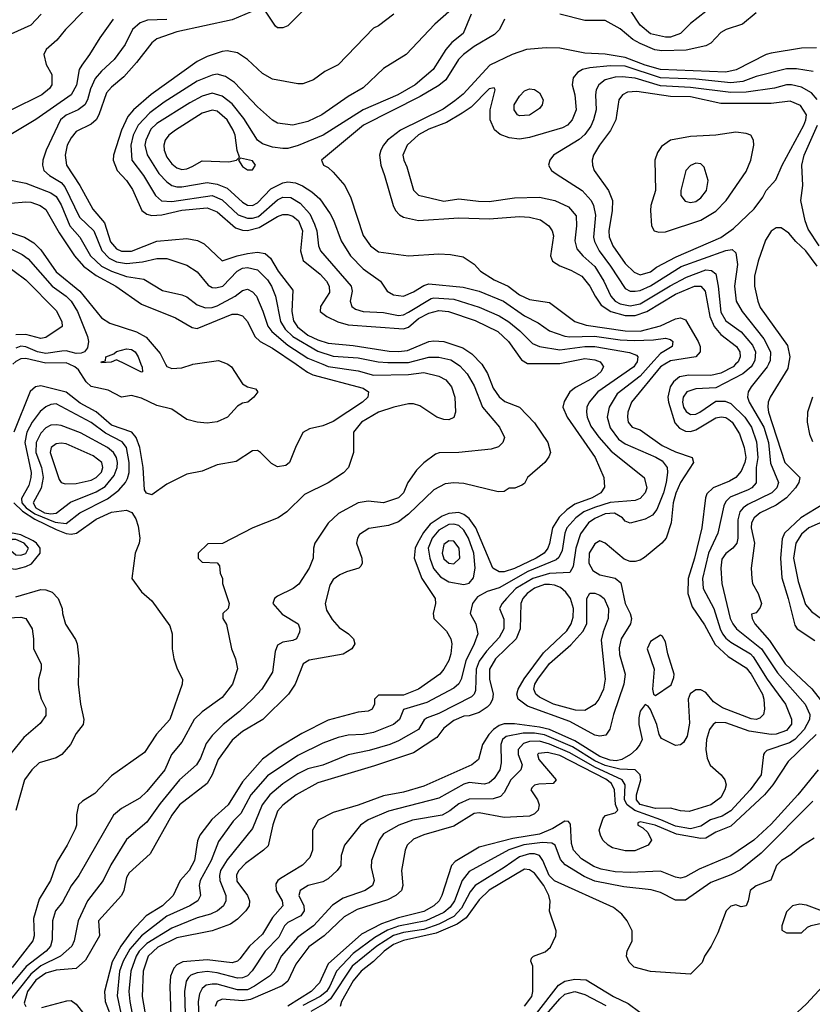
# Model space of a CAD drawing. Header units: inches. Extents: x 1793402 to 1900366, y 320852 to 470679.
# Tile 335 of 604: x 1834706 to 1837853, y 427459 to 431368. Entities that reach past the tile are written whole.
import ezdxf

# ---------------------------------------------------------------- set-up
doc = ezdxf.new("R2010")
doc.units = ezdxf.units.IN
doc.header["$MEASUREMENT"] = 0
doc.layers.add('B8432', color=7, linetype='Continuous')
doc.layers.add('B8433', color=7, linetype='Continuous')

msp = doc.modelspace()

# ---------------------------------------------------------------- linework, layer by layer
at = {"layer": 'B8432', "color": 4}
for points, elevation in [([(1836443.8, 430000), (1836453.7, 429993.7), (1836482.5, 429962.5), (1836510, 429914.8), (1836543, 429830), (1836610.8, 429750), (1836630.9, 429709.1), (1836624.7, 429690), (1836607.3, 429672.7), (1836577.5, 429662.5), (1836449.1, 429649.1), (1836371.1, 429648.9), (1836356.9, 429643.1), (1836310, 429609), (1836281.1, 429578.9), (1836246.8, 429530), (1836230.3, 429489.7), (1836210, 429469.4), (1836150, 429449.4), (1836090, 429457), (1836050, 429449.5), (1835972.3, 429407.7), (1835930.4, 429369.6), (1835878, 429290), (1835872, 429270), (1835871, 429230), (1835854.8, 429190), (1835813.7, 429126.3), (1835792, 429110), (1835730, 429079), (1835718, 429070), (1835711.3, 429050), (1835748.1, 429008.1), (1835811.3, 428970), (1835818, 428950), (1835816.9, 428936.9), (1835804.7, 428910), (1835790, 428902.7), (1835750, 428896), (1835730, 428884), (1835719.9, 428860.1), (1835710, 428778), (1835667.3, 428710), (1835630.7, 428670), (1835578.5, 428621.5), (1835513.4, 428570), (1835470, 428526), (1835445.8, 428494.2), (1835423.4, 428436.6), (1835408, 428410), (1835340.5, 428350), (1835263.4, 428256.6), (1835210, 428181.2), (1835130, 428113.2), (1835067.6, 428012.4), (1835037.3, 427950), (1834974.9, 427870), (1834938.4, 427790), (1834921.6, 427710), (1834913, 427690), (1834868, 427650), (1834790, 427610.8), (1834750, 427578.7), (1834599.1, 427390)], 312), ([(1835909.5, 430000), (1835930, 429991.4), (1836050, 429974.3), (1836110, 429957), (1836250, 429959.6), (1836310, 429966.7), (1836370, 429953), (1836398, 429938), (1836420.7, 429910), (1836433.4, 429870), (1836436, 429810), (1836430, 429788.7), (1836410, 429779), (1836390, 429781.2), (1836362, 429790), (1836295.2, 429835.2), (1836270, 429842.4), (1836250, 429842.4), (1836191.3, 429830), (1836130.8, 429810), (1836062.8, 429770), (1836031.3, 429730), (1836030.9, 429649.1), (1836012, 429590), (1835990.9, 429569.1), (1835930, 429528.7), (1835836.9, 429483.1), (1835766.4, 429413.6), (1835732, 429390), (1835632, 429350), (1835511.6, 429288.4), (1835452.7, 429287.3), (1835414, 429250), (1835414, 429230), (1835430, 429214), (1835490, 429212), (1835499.6, 429199.6), (1835502, 429170), (1835511.3, 429150), (1835511.3, 429130), (1835538, 429050), (1835534, 429030), (1835512, 429010), (1835512, 428990), (1835526.4, 428966.4), (1835546.8, 428870), (1835562.8, 428830), (1835570.6, 428790.6), (1835550.8, 428730), (1835510, 428677.2), (1835430, 428619.3), (1835399.1, 428590), (1835350, 428499), (1835308, 428450), (1835281.6, 428390), (1835210, 428303.7), (1835182.3, 428277.7), (1835110, 428236), (1835078.8, 428210), (1834940.5, 427970), (1834910, 427929.3), (1834875.8, 427864.2), (1834848, 427830), (1834835.5, 427790), (1834834.9, 427714.9), (1834828.4, 427690), (1834810.4, 427670), (1834731.4, 427608.6), (1834612.8, 427467.2)], 308), ([(1835803.1, 430000), (1835848.5, 429968.5), (1835870, 429958.3), (1836070, 429905.5), (1836090.6, 429890), (1836087.7, 429870), (1836066.8, 429850), (1835950, 429772.6), (1835910, 429755.4), (1835856.7, 429743.3), (1835830.4, 429729.6), (1835800.5, 429670), (1835777.3, 429610), (1835762.5, 429597.5), (1835730, 429592.7), (1835705.6, 429605.6), (1835662, 429650), (1835650, 429657.2), (1835630, 429656), (1835565.8, 429614.2), (1835490, 429600.9), (1835430, 429576), (1835370, 429564), (1835290, 429524), (1835230, 429482), (1835208.7, 429488.7), (1835201.2, 429501.2), (1835195.6, 429590), (1835183.1, 429670), (1835168.7, 429708.7), (1835150.8, 429730.8), (1835070, 429758.7), (1835010, 429811.1), (1834945.9, 429845.9), (1834890, 429889.7), (1834790, 429914.3), (1834769.1, 429910.9), (1834747.7, 429892.3), (1834682.4, 429730)], 304), ([(1836540.9, 430000), (1836563.6, 429963.6), (1836585.2, 429905.2), (1836610.3, 429870.3), (1836631.9, 429851.9), (1836690.3, 429830.3), (1836750, 429768), (1836803, 429690), (1836813.4, 429650), (1836807.5, 429632.5), (1836791.3, 429610), (1836722, 429550), (1836710, 429526), (1836699.6, 429520.4), (1836671.6, 429508.4), (1836650, 429508), (1836630, 429495.3), (1836606, 429494), (1836470, 429526.3), (1836430, 429529.7), (1836395.3, 429524.7), (1836350, 429500.9), (1836250, 429404.2), (1836210, 429374), (1836170, 429359.6), (1836092.5, 429347.5), (1836055.5, 429324.5), (1836046.8, 429310), (1836042.8, 429290), (1836064, 429230), (1836066, 429210), (1836061, 429199), (1836052, 429190), (1836003.8, 429176.2), (1835976.7, 429163.3), (1835950, 429145.2), (1835936.7, 429123.3), (1835919.1, 429050), (1835923.4, 429023.4), (1835946.6, 428986.6), (1835974.2, 428954.2), (1836010.8, 428930), (1836031, 428910), (1836036, 428890), (1836024.7, 428870), (1835990.5, 428849.5), (1835855.5, 428824.5), (1835831, 428810), (1835799.1, 428730), (1835773.4, 428690), (1835670.7, 428590), (1835590, 428541.6), (1835550, 428507.3), (1835494.4, 428430), (1835470, 428369.3), (1835450, 428335.1), (1835340.4, 428250), (1835310.2, 428209.8), (1835223.8, 428056.2), (1835139.9, 427980.1), (1835130, 427962), (1835119.5, 427910), (1835110.4, 427890), (1835019.1, 427790), (1835022.4, 427730), (1834966.4, 427633.6), (1834930, 427600.9), (1834850, 427594.2), (1834810, 427582.8), (1834770, 427554.2), (1834736.5, 427510), (1834723.4, 427463.4), (1834730.3, 427450.3)], 316), ([(1835532.8, 430000), (1835546.8, 429990), (1835590, 429922.8), (1835610, 429910.8), (1835642, 429902), (1835652, 429890), (1835636, 429870), (1835611, 429850), (1835590, 429845.2), (1835570, 429834), (1835530.3, 429789.7), (1835490, 429771.6), (1835450, 429766), (1835410, 429769.7), (1835370, 429780.5), (1835310, 429822), (1835250, 429835.8), (1835190, 429866), (1835150, 429876), (1835110, 429869.2), (1835057, 429897), (1834990, 429911.2), (1834969.9, 429929.9), (1834938.6, 429978.6), (1834924.5, 429990), (1834901.6, 430000)], 296), ([(1837017.4, 430000), (1837024, 429990), (1837013, 429970), (1836990.6, 429950), (1836912.7, 429907.3), (1836890.5, 429890), (1836867.7, 429852.3), (1836863.1, 429830), (1836879.3, 429790), (1836990.4, 429630), (1837024.9, 429550), (1837027.5, 429512.5), (1837013.4, 429490), (1836978.8, 429470), (1836910, 429445.1), (1836877.8, 429422.2), (1836847.6, 429392.4), (1836821.7, 429350), (1836810, 429289), (1836803.1, 429270), (1836788.2, 429250), (1836756.3, 429230), (1836670, 429188.8), (1836630, 429175.8), (1836610, 429175.6), (1836584.5, 429190), (1836517.3, 429350), (1836490, 429388), (1836470, 429404), (1836450, 429411), (1836410, 429407.6), (1836382.7, 429397.3), (1836335.3, 429364.7), (1836308.6, 429331.4), (1836284.9, 429290), (1836276, 429270), (1836272.2, 429230), (1836303.1, 429150), (1836355.5, 429070), (1836357.3, 429050), (1836347.7, 429010), (1836350.7, 428990), (1836399.9, 428939.9), (1836418, 428910), (1836421.6, 428890), (1836418.4, 428850), (1836410, 428824), (1836390, 428789.2), (1836374, 428770), (1836290, 428709.6), (1836230, 428686), (1836130, 428686), (1836114, 428670), (1836114, 428650), (1836104.7, 428630), (1836090, 428622.7), (1836050, 428618), (1835930, 428587.3), (1835826.4, 428533.6), (1835730, 428475.6), (1835670, 428431.8), (1835590, 428342), (1835534, 428250), (1835468.1, 428191.9), (1835421.6, 428130), (1835412.1, 428107.9), (1835399.5, 428030), (1835378.4, 427990), (1835343, 427950), (1835314.9, 427890), (1835272.4, 427850), (1835208.4, 427810), (1835150, 427748.2), (1835106.7, 427690), (1835072.6, 427627.4), (1835042.7, 427510), (1835045.5, 427470), (1835074.9, 427390)], 324), ([(1837150.4, 430000), (1837143.8, 429990), (1837001.6, 429890), (1836967.3, 429850), (1836958, 429830), (1836956.4, 429810), (1836959.5, 429790), (1836974.1, 429754.1), (1837004.9, 429710), (1837054.7, 429654.7), (1837186, 429550), (1837195.5, 429510), (1837190, 429489.2), (1837170, 429467), (1837150, 429459.5), (1837050, 429450.9), (1836988.1, 429431.9), (1836946.5, 429413.5), (1836914, 429390), (1836878.7, 429350), (1836870.2, 429329.8), (1836859.7, 429260.3), (1836847, 429233), (1836836.4, 429223.6), (1836723, 429177), (1836610, 429112.4), (1836561.7, 429098.3), (1836523.4, 429076.6), (1836504, 429050), (1836494.8, 429010), (1836517.3, 428970), (1836524.9, 428930), (1836510.4, 428890), (1836476.9, 428823.1), (1836458.7, 428750), (1836448.9, 428731.1), (1836430, 428714), (1836322.4, 428657.6), (1836230.4, 428629.6), (1836213.4, 428590), (1836190.3, 428569.7), (1836110, 428538), (1836069.6, 428529.6), (1836010, 428527.3), (1835970, 428518.4), (1835910, 428495.6), (1835810, 428446), (1835690, 428365.6), (1835623.1, 428290), (1835583.4, 428216.6), (1835554, 428186), (1835495.1, 428104.9), (1835465.7, 428030), (1835422, 427950), (1835418.7, 427930), (1835423.8, 427890), (1835413, 427870), (1835380.7, 427850), (1835290, 427808.3), (1835189.4, 427730.6), (1835142.6, 427677.4), (1835116.5, 427630), (1835102.2, 427590), (1835092.8, 427492.8), (1835127.2, 427330)], 328), ([(1835187.4, 430000), (1835192, 429988), (1835194, 429970), (1835190, 429968.7), (1835126.5, 430000)], 292), ([(1837212.3, 430000), (1837170, 429952.4), (1837077.8, 429882.2), (1837046, 429830), (1837038.4, 429790), (1837050, 429747.3), (1837083.1, 429703.1), (1837110, 429684.2), (1837231.3, 429631.3), (1837256.3, 429616.3), (1837277.1, 429590), (1837278.4, 429570), (1837273.1, 429530), (1837261.7, 429490), (1837236.1, 429423.9), (1837219, 429401), (1837190, 429385.1), (1837130, 429369), (1837110, 429377.2), (1837099.3, 429390), (1837068.2, 429408.2), (1837030, 429405.7), (1836990, 429388.2), (1836964.4, 429370), (1836932.7, 429327.3), (1836914.6, 429270), (1836903.4, 429196.6), (1836890, 429173.2), (1836810, 429168.8), (1836743.8, 429150), (1836676.5, 429110), (1836638.4, 429070), (1836621, 429050), (1836611, 429030), (1836627.9, 428987.9), (1836628.2, 428950), (1836610, 428915.1), (1836559.1, 428860.9), (1836530, 428820.9), (1836519, 428790), (1836515.6, 428704.4), (1836510.4, 428689.6), (1836500.4, 428679.6), (1836370, 428613), (1836323.8, 428596.2), (1836312.2, 428587.8), (1836290, 428549.6), (1836210, 428504.2), (1836176, 428490), (1836093.1, 428466.9), (1836010, 428449.6), (1835910, 428407.8), (1835850, 428393), (1835810, 428373.3), (1835750, 428333.6), (1835699.3, 428290), (1835669.1, 428250.9), (1835630, 428157.2), (1835530, 428032), (1835503.7, 427990), (1835498.7, 427970), (1835500.4, 427950), (1835523.8, 427890), (1835523.8, 427870), (1835515.5, 427850), (1835490.7, 427830), (1835463.4, 427816.6), (1835410, 427802), (1835310, 427761.1), (1835210, 427700.3), (1835180.2, 427670), (1835168.1, 427650), (1835146.7, 427590), (1835139.6, 427510), (1835143.2, 427470), (1835166, 427350)], 332), ([(1837267.1, 430000), (1837250.3, 429990), (1837134.9, 429850), (1837120.5, 429810), (1837119.1, 429790), (1837122, 429770), (1837138, 429750), (1837170, 429739.1), (1837257.4, 429677.4), (1837310, 429652.9), (1837376, 429630), (1837380.7, 429610), (1837330.3, 429530), (1837311.2, 429488.8), (1837300.2, 429450), (1837292.4, 429370), (1837273.4, 429310), (1837256, 429290), (1837186.6, 429233.4), (1837170, 429222.7), (1837150, 429217), (1837130, 429217), (1837106.5, 429226.5), (1837030, 429289.5), (1837010, 429299.3), (1836990, 429286.6), (1836967.2, 429250), (1836965.7, 429210), (1836981.6, 429181.6), (1837010, 429163.7), (1837070.4, 429150.4), (1837092.2, 429132.2), (1837110.2, 429050.2), (1837130.3, 429010), (1837135.3, 428990), (1837131.8, 428970), (1837094.6, 428910), (1837086.1, 428873.9), (1837087.9, 428847.9), (1837110.3, 428770), (1837104.6, 428730), (1837063.1, 428610), (1837048.8, 428551.2), (1837033, 428527), (1837010, 428523), (1836990, 428527.1), (1836890, 428581.2), (1836722.3, 428642.3), (1836685.1, 428670), (1836679.7, 428690), (1836685.1, 428710), (1836709, 428751), (1836785.6, 428854.4), (1836878, 428942), (1836895.1, 428970), (1836903.8, 428996.2), (1836905.3, 429030), (1836892.3, 429070), (1836874.9, 429094.9), (1836853.4, 429113.4), (1836830, 429123.5), (1836810, 429126.2), (1836790, 429125.1), (1836750, 429110.9), (1836720.3, 429090), (1836704.2, 429070), (1836696, 429050), (1836693.1, 428950), (1836677, 428910), (1836594.9, 428830), (1836571.6, 428790), (1836571.6, 428750), (1836585.7, 428690), (1836583.7, 428670), (1836573.7, 428650), (1836561.8, 428638.2), (1836530, 428616.9), (1836490, 428604.2), (1836470, 428603), (1836430, 428586), (1836390, 428554.5), (1836361.5, 428518.5), (1836270, 428457.6), (1836115.1, 428404.9), (1835890, 428338), (1835804, 428290), (1835750.3, 428249.7), (1835730, 428225.2), (1835710.6, 428170.6), (1835691.8, 428088.2), (1835674, 428070), (1835602.6, 428017.4), (1835576.4, 427990), (1835566.7, 427973.3), (1835568, 427948), (1835610.4, 427890), (1835618.4, 427870), (1835616.4, 427850), (1835603.8, 427830), (1835570, 427796.2), (1835542.9, 427777.1), (1835470, 427749.7), (1835330, 427722), (1835254.7, 427685.3), (1835216, 427650), (1835196.5, 427590), (1835191.6, 427490), (1835209, 427390)], 336), ([(1835285.3, 430000), (1835290, 429990.8), (1835310, 429983.8), (1835350, 429985.5), (1835390, 429999.5), (1835393.7, 430000)], 296), ([(1837548.5, 430000), (1837538.4, 429990), (1837490, 429964.5), (1837450, 429954.8), (1837363.4, 429956.6), (1837325.5, 429950), (1837302, 429930), (1837288.9, 429910), (1837279.6, 429870), (1837282.7, 429850), (1837307.3, 429767.3), (1837325.8, 429745.8), (1837350, 429734.6), (1837370, 429733.1), (1837390, 429739.6), (1837470, 429787.4), (1837491.6, 429791.6), (1837510, 429788.5), (1837521.1, 429781.1), (1837534.4, 429770), (1837563.4, 429723.4), (1837582.6, 429670), (1837588.8, 429630), (1837585.3, 429610), (1837570, 429576), (1837549.1, 429550.9), (1837524.5, 429535.5), (1837458.8, 429510), (1837434.2, 429485.8), (1837428.5, 429470), (1837414.9, 429350), (1837384.9, 429230), (1837359.6, 429150), (1837358.7, 429090), (1837376.7, 429036.7), (1837425.4, 428965.4), (1837467.5, 428887.5), (1837519, 428839), (1837590, 428794.4), (1837610.3, 428770), (1837654.9, 428690), (1837661.3, 428670), (1837663, 428630), (1837658.8, 428610), (1837645.2, 428594.8), (1837630.3, 428589.7), (1837610, 428591.6), (1837496.2, 428636.2), (1837460.3, 428660.3), (1837430, 428697), (1837410, 428707.3), (1837390, 428707), (1837368.6, 428691.4), (1837360.4, 428670), (1837365.1, 428574.9), (1837356.1, 428523.9), (1837342, 428498), (1837330, 428489.2), (1837310, 428486.6), (1837254.5, 428514.5), (1837245.2, 428530), (1837236.2, 428570), (1837210, 428628.7), (1837202, 428642), (1837190, 428648.7), (1837170, 428622), (1837163.9, 428596.1), (1837164.4, 428570), (1837177.3, 428510), (1837168, 428490), (1837153.4, 428470), (1837130.6, 428450), (1837097.3, 428430), (1837074.2, 428425.8), (1837050, 428427.7), (1837010, 428443), (1836910, 428504.7), (1836809.4, 428549.4), (1836770, 428558.8), (1836670, 428571.8), (1836630, 428572), (1836610, 428565.1), (1836587, 428550), (1836568.7, 428530), (1836543.8, 428490), (1836527.3, 428430), (1836501, 428410), (1836310, 428324.7), (1836230, 428301.3), (1836150, 428286.3), (1836050, 428249.7), (1835950, 428219.6), (1835890.8, 428190), (1835868.2, 428150), (1835868.2, 428070), (1835858.3, 428041.7), (1835828.9, 428011.1), (1835741.8, 427958.2), (1835730.6, 427950), (1835723.1, 427936.9), (1835723.7, 427910), (1835748.5, 427870), (1835750.4, 427850), (1835710, 427802.9), (1835670, 427737), (1835617.6, 427690), (1835580.2, 427639.8), (1835570, 427629.6), (1835550, 427623.5), (1835450, 427634.8), (1835352.9, 427627.1), (1835330, 427615.6), (1835317.7, 427602.3), (1835304.2, 427570), (1835301.7, 427530), (1835310.3, 427290)], 344), ([(1837616.5, 430000), (1837610.3, 429990), (1837577.8, 429962.2), (1837470, 429906.6), (1837390, 429902.4), (1837354.8, 429890), (1837340.4, 429870), (1837337.6, 429850), (1837342, 429830), (1837351.9, 429811.9), (1837370, 429800.4), (1837390, 429802), (1837406, 429810), (1837470, 429853.4), (1837507, 429853), (1837530, 429844.2), (1837585.7, 429790), (1837611.6, 429750), (1837632.1, 429692.1), (1837636.5, 429630), (1837630.3, 429590), (1837630.3, 429529.7), (1837613, 429510), (1837598.4, 429501.6), (1837527.1, 429472.9), (1837510, 429455.1), (1837501.8, 429438.2), (1837478.4, 429330), (1837440.9, 429250), (1837417.6, 429150), (1837419.5, 429110), (1837462, 429030), (1837486.7, 428950), (1837496.9, 428930), (1837510, 428912.2), (1837530, 428896.5), (1837608.2, 428850), (1837618.6, 428838.6), (1837674.3, 428750), (1837746.4, 428650), (1837770.3, 428590.3), (1837770.3, 428570.3), (1837750, 428545.4), (1837710, 428531.1), (1837690, 428529.8), (1837602.8, 428542.8), (1837510, 428576.3), (1837470, 428577), (1837458.8, 428570), (1837445.5, 428550), (1837433, 428510), (1837430.6, 428470), (1837435.9, 428435.9), (1837448.1, 428408.1), (1837491.3, 428370), (1837506, 428350), (1837510.7, 428330), (1837505.5, 428310), (1837490, 428279.3), (1837450.8, 428250), (1837364.8, 428224.8), (1837330, 428226.6), (1837290, 428238), (1837230, 428235.6), (1837170, 428252.3), (1837154.5, 428270), (1837155.6, 428290), (1837172, 428350), (1837169.6, 428369.6), (1837149.7, 428389.7), (1837088.3, 428391.7), (1837030, 428406.7), (1836990, 428425.9), (1836900.5, 428480.5), (1836790, 428529.1), (1836750, 428535.5), (1836704.8, 428535.2), (1836638, 428522), (1836622.4, 428510), (1836615.8, 428490), (1836618, 428418), (1836612.2, 428390), (1836590, 428355.1), (1836570, 428338.4), (1836550, 428333.3), (1836490, 428339.7), (1836470, 428333), (1836370, 428277.6), (1836170, 428226), (1836088.9, 428191.1), (1836058.8, 428170), (1835996, 428090), (1835982.8, 428050), (1835981, 428010), (1835966, 427990), (1835930, 427957.2), (1835910, 427945.2), (1835851.3, 427930), (1835818.8, 427910), (1835814, 427890), (1835833.4, 427850), (1835835.5, 427830), (1835822, 427810), (1835770, 427782.9), (1835757.1, 427770), (1835734.5, 427725.5), (1835680.4, 427670), (1835629, 427591), (1835610, 427571.8), (1835590, 427563.5), (1835570, 427562.6), (1835490, 427584.2), (1835450, 427588.6), (1835410, 427584), (1835385.9, 427574.1), (1835375.6, 427564.4), (1835366.7, 427550), (1835360.3, 427510), (1835366.4, 427286.4)], 348), ([(1837678.9, 430000), (1837674.4, 429990), (1837610.5, 429910), (1837598, 429890), (1837596.4, 429870), (1837602.4, 429850), (1837660.2, 429750), (1837678.6, 429690), (1837686.7, 429606.7), (1837718.4, 429530), (1837712.7, 429510), (1837692.7, 429490), (1837597.4, 429442.6), (1837578, 429430), (1837565.5, 429414.5), (1837557.2, 429382.8), (1837557.6, 429310), (1837553, 429290), (1837537.3, 429270), (1837510, 429249.3), (1837494.2, 429225.8), (1837490.4, 429190), (1837494, 429130), (1837527.6, 428990), (1837537.6, 428970), (1837552.7, 428950), (1837651.7, 428870), (1837714.4, 428774.4), (1837824.9, 428650), (1837843.1, 428610), (1837842, 428590), (1837821.1, 428550), (1837784.4, 428510), (1837763.2, 428496.8), (1837673, 428467), (1837663, 428457), (1837658.8, 428450), (1837650.4, 428370), (1837606.4, 428310), (1837530, 428226.6), (1837494.8, 428205.2), (1837449.3, 428190.7), (1837410, 428166.3), (1837370, 428156), (1837310, 428165.4), (1837251.7, 428191.7), (1837147.9, 428227.9), (1837117.4, 428250), (1837107.2, 428270), (1837109.7, 428330), (1837097.6, 428350), (1836990, 428399.9), (1836890, 428457.7), (1836810, 428492.2), (1836770, 428503.2), (1836730, 428502.4), (1836706, 428494), (1836685.3, 428470), (1836685.7, 428450), (1836701.6, 428410), (1836696.3, 428390), (1836656.4, 428350), (1836630, 428299.3), (1836615.6, 428284.4), (1836585.8, 428274.2), (1836490, 428273.3), (1836450, 428255.1), (1836413.3, 428226.7), (1836382.8, 428210), (1836266, 428190), (1836210.8, 428170), (1836150, 428135.1), (1836133, 428110), (1836103, 428030), (1836101.6, 428001.6), (1836113, 427950), (1836106.8, 427930), (1836078, 427910), (1835990, 427880.7), (1835947.5, 427852.5), (1835872.7, 427770), (1835810, 427725.1), (1835744.4, 427650), (1835716.4, 427590), (1835698, 427570), (1835638.4, 427530), (1835610, 427516.4), (1835570, 427515.8), (1835490, 427538), (1835470, 427539.1), (1835445.9, 427534.1), (1835430, 427520.9), (1835419.5, 427500.5), (1835414.9, 427470), (1835421.1, 427310)], 352), ([(1837758.8, 430000), (1837756.1, 429983.9), (1837686, 429870), (1837678.4, 429850), (1837677, 429830), (1837679.5, 429810), (1837743.7, 429610), (1837803.8, 429550), (1837799.3, 429530), (1837786.4, 429510), (1837750.4, 429470), (1837710, 429441.1), (1837645.5, 429410), (1837622.4, 429390), (1837612, 429370), (1837610.3, 429350), (1837624.2, 429290), (1837610.4, 429190.4), (1837612.4, 429150), (1837615.5, 429130), (1837637.6, 429090), (1837651.7, 429050), (1837646.4, 429033.6), (1837630, 429013.2), (1837612, 429008), (1837614.8, 428990), (1837625.5, 428970), (1837683.5, 428903.5), (1837745.7, 428810), (1837851.2, 428711.2), (1837899.3, 428650)], 356), ([(1837853.7, 429870), (1837834.4, 429810), (1837832.7, 429770), (1837842.3, 429722.3), (1837853.4, 429693.4)], 364), ([(1834682.5, 429450), (1834717, 429417), (1834765.4, 429385.4), (1834850, 429344.1), (1834890, 429327.9), (1834910, 429324.9), (1834930.9, 429329.1), (1835010, 429384.9), (1835070, 429412.2), (1835130, 429421), (1835151.3, 429411.3), (1835166.8, 429386.8), (1835176.8, 429356.8), (1835182.8, 429310), (1835180.7, 429290), (1835164, 429250), (1835151, 429150), (1835190, 429096), (1835230, 429061), (1835302, 428962), (1835310.8, 428930), (1835311, 428870), (1835318, 428830), (1835331.1, 428791.1), (1835352, 428750), (1835351.3, 428730), (1835302, 428590), (1835248.5, 428531.5), (1835201.4, 428458.6), (1835070, 428366), (1835004.6, 428295.4), (1834954.9, 428265.1), (1834938.8, 428250), (1834930.7, 428210.7), (1834930.8, 428170), (1834926.4, 428153.6), (1834894.8, 428090), (1834854.2, 428025.8), (1834828.2, 427950), (1834783.4, 427876.6), (1834760.7, 427799.3), (1834763.1, 427730), (1834758.4, 427710), (1834675.8, 427604.2)], 304), ([(1837930, 429464.2), (1837808.2, 429390), (1837743.1, 429330), (1837733.1, 429306.9), (1837726.9, 429230), (1837731.7, 429151.7), (1837757.4, 429070), (1837783.6, 428963.6), (1837793.4, 428950), (1837863.4, 428903.4)], 364), ([(1837950, 429399.6), (1837839.1, 429350), (1837810, 429325.1), (1837787.4, 429290), (1837778.7, 429230), (1837797.5, 429137.5), (1837826.5, 429046.5), (1837850, 429018), (1837924.4, 428964.4)], 368), ([(1834690, 429076.9), (1834790, 429105.5), (1834810, 429104.9), (1834835.2, 429095.2), (1834858.8, 429070), (1834874.8, 429030), (1834876, 429010), (1834888.1, 428968.1), (1834927.5, 428907.5), (1834934, 428890), (1834940.7, 428830), (1834937.3, 428730), (1834946.8, 428650), (1834960.7, 428590), (1834957.3, 428570), (1834930, 428534), (1834907.7, 428490), (1834873.4, 428450), (1834850, 428437), (1834783.1, 428416.9), (1834754, 428390), (1834724.9, 428350), (1834690, 428228)], 296), ([(1834610, 428990.4), (1834710, 428996), (1834730, 428991), (1834754.8, 428950), (1834761, 428910), (1834761, 428870), (1834790.8, 428810), (1834791, 428790), (1834781, 428750), (1834781, 428710), (1834790.9, 428670.9), (1834810, 428634), (1834810, 428606), (1834786.4, 428573.6), (1834722, 428518), (1834670, 428454)], 292), ([(1837868.5, 428530), (1837756.7, 428423.3), (1837696.5, 428330), (1837663.1, 428290), (1837530, 428166.6), (1837470, 428142.4), (1837430, 428117.7), (1837410, 428116.5), (1837313.9, 428133.9), (1837229.3, 428170), (1837170, 428182.7), (1837160.5, 428179.5), (1837160.5, 428170), (1837179.7, 428159.7), (1837200.2, 428140.2), (1837214.9, 428110), (1837202, 428090), (1837148.6, 428068.6), (1837110, 428067.6), (1837060.3, 428080.3), (1837042, 428090), (1837020.7, 428110), (1837011.8, 428130), (1837007.3, 428150), (1837022.6, 428197.4), (1837031.5, 428208.5), (1837070, 428219.1), (1837080.9, 428230), (1837071.9, 428251.9), (1837067.6, 428310), (1837055.1, 428335.1), (1837033.2, 428353.2), (1836850, 428446.2), (1836801.8, 428458.2), (1836766.1, 428453.9), (1836762, 428450), (1836766.7, 428430), (1836836.3, 428350), (1836824.5, 428335.5), (1836767, 428333), (1836750.6, 428329.4), (1836740.5, 428319.5), (1836734.8, 428310), (1836762.4, 428270), (1836768.7, 428250), (1836764.2, 428230), (1836750, 428214.7), (1836730, 428205.3), (1836630, 428199.7), (1836530, 428218.9), (1836510, 428215.8), (1836430, 428166.3), (1836310, 428131.6), (1836270, 428114), (1836244.9, 428090), (1836236.3, 428070), (1836222, 427990), (1836227.7, 427930), (1836222, 427910), (1836199.1, 427890), (1836166.4, 427873.6), (1836045.4, 427834.6), (1835994.3, 427805.7), (1835914.9, 427730), (1835853.8, 427686.2), (1835802.5, 427617.5), (1835770.3, 427550), (1835748.2, 427531.8), (1835622.2, 427477.8), (1835590, 427472.9), (1835510, 427478.7), (1835490.3, 427469.7), (1835481.3, 427450)], 356), ([(1837876.4, 428390), (1837795.8, 428290), (1837690, 428173.6), (1837621.6, 428110), (1837530, 428048), (1837404.5, 427995.5), (1837350, 427964.2), (1837330, 427959.6), (1837310, 427962.9), (1837250, 427987.8), (1837130, 427982.3), (1837070, 427984.8), (1837014.7, 427994.7), (1836986.2, 428006.2), (1836936.5, 428036.5), (1836905.1, 428070), (1836897.3, 428097.3), (1836893.4, 428173.4), (1836884.7, 428184.7), (1836870, 428186), (1836822.8, 428157.2), (1836770, 428134.2), (1836663.5, 428116.5), (1836530, 428082.4), (1836434.9, 428025.1), (1836420.5, 428010), (1836382, 427890), (1836372, 427870), (1836350.4, 427850), (1836310, 427826.6), (1836210, 427801.6), (1836142.4, 427777.6), (1836063.5, 427736.5), (1835930, 427618.7), (1835896.4, 427543.6), (1835863.1, 427510), (1835770, 427450.7)], 364), ([(1837854.7, 428265.3), (1837650, 428058.4), (1837567.4, 427992.6), (1837530, 427973.3), (1837450, 427942.9), (1837350, 427872.3), (1837310, 427872.3), (1837250, 427902), (1837213.4, 427913.4), (1837105.3, 427925.3), (1836990, 427948.2), (1836946.7, 427966.7), (1836872.3, 428012.3), (1836853.7, 428033.7), (1836831.8, 428090), (1836818.5, 428098.5), (1836781.5, 428101.5), (1836708, 428092), (1836647.8, 428072.2), (1836490, 427985.6), (1836463.1, 427950), (1836432.9, 427870), (1836415.1, 427844.9), (1836390, 427823.1), (1836319.1, 427790), (1836210, 427768.4), (1836166.7, 427753.3), (1836115.7, 427724.3), (1836030, 427660.9), (1835964, 427590), (1835937.8, 427530), (1835924.4, 427510), (1835899.5, 427490), (1835830, 427453.5)], 368), ([(1837861.1, 428118.9), (1837810, 428086), (1837768.2, 428051.8), (1837731, 428030), (1837710.8, 428010), (1837687.9, 427952.1), (1837630.4, 427929.6), (1837606, 427910), (1837598.8, 427870), (1837590.4, 427849.6), (1837570, 427845.2), (1837550, 427854), (1837530, 427848.7), (1837511.3, 427830), (1837478, 427742), (1837451.3, 427690), (1837424.7, 427650), (1837415.3, 427624.7), (1837370, 427578), (1837210, 427589), (1837146.3, 427606.3), (1837126.3, 427626.3), (1837115.3, 427650), (1837118, 427670), (1837138, 427710), (1837138, 427750), (1837118, 427790), (1837096.5, 427816.5), (1837063.2, 427843.2), (1836830, 427949.5), (1836808.2, 427970), (1836783.6, 428030), (1836769.2, 428050), (1836750, 428056.4), (1836730, 428056.4), (1836690, 428044.8), (1836630, 428001.7), (1836514, 427930), (1836495.1, 427904.9), (1836460.1, 427839.9), (1836430, 427807.8), (1836370, 427776.5), (1836310, 427755.2), (1836230, 427743.2), (1836190, 427732.1), (1836123.6, 427690), (1836025.5, 427610), (1835939.3, 427480.7), (1835918, 427462), (1835861.6, 427430)], 372), ([(1836710, 427451), (1836739, 427490), (1836744, 427510), (1836744, 427610), (1836735.3, 427630), (1836738, 427642), (1836746, 427650), (1836792.9, 427667.1), (1836814, 427686), (1836835.1, 427730), (1836836, 427750), (1836808.9, 427828.9), (1836811.7, 427868.3), (1836807.1, 427890), (1836787, 427930), (1836750, 427979.8), (1836730, 427992.8), (1836710, 427995.8), (1836570, 427911.2), (1836530, 427874), (1836478.3, 427801.7), (1836443.1, 427776.9), (1836359.2, 427740.8), (1836230, 427712.2), (1836190, 427695.8), (1836153.1, 427670), (1836110, 427628.3), (1836061.1, 427590), (1836030, 427551.5), (1835983.1, 427470), (1835978, 427450)], 376), ([(1836758.5, 427421.5), (1836845.3, 427534.7), (1836870, 427550.3), (1836910, 427558.9), (1836955.6, 427555.6), (1837064, 427490), (1837121.4, 427461.4), (1837167.8, 427427.8)], 372), ([(1837741.2, 427378.8), (1837830, 427460.7), (1837895.3, 427530)], 372), ([(1836780.9, 427399.1), (1836850, 427480.9), (1836870, 427498.3), (1836910, 427509), (1836950, 427497.3), (1837033.7, 427453.7)], 368), ([(1834793.9, 427446.1), (1834892.8, 427472.8), (1834910, 427473.4), (1834930, 427459.3), (1834960.2, 427420.2)], 316)]:
    msp.add_lwpolyline(points, dxfattribs=dict(at, elevation=elevation))
for points, elevation in [([(1834850, 429843), (1834830, 429840.5), (1834810, 429831.3), (1834787.3, 429812.7), (1834754.9, 429770), (1834734.6, 429730), (1834726.7, 429690), (1834751.4, 429570), (1834750.2, 429550), (1834741.4, 429518.6), (1834712.6, 429467.4), (1834714.5, 429450), (1834731, 429430), (1834766, 429406), (1834846.6, 429373.4), (1834890, 429368.1), (1834944.5, 429410), (1835054.1, 429465.9), (1835099.8, 429500.2), (1835126, 429530), (1835133.8, 429546.2), (1835139.8, 429570), (1835140.9, 429610), (1835129.8, 429669.8), (1835112.5, 429692.5), (1835046.6, 429726.6), (1834990, 429768.2)], 308), ([(1834850, 429759.6), (1834830, 429757.6), (1834810, 429747.6), (1834790, 429727), (1834771.5, 429690), (1834769.3, 429650), (1834792.6, 429590), (1834799, 429550), (1834791.3, 429508.7), (1834758.9, 429450), (1834769.2, 429430), (1834804.4, 429410), (1834830, 429406.2), (1834850, 429409.1), (1834907.3, 429452.7), (1835010, 429492.9), (1835044.9, 429515.1), (1835081.4, 429558.6), (1835092.4, 429590), (1835093.5, 429610), (1835089.7, 429630), (1835078, 429650), (1835054.5, 429670), (1834947.3, 429727.3), (1834870, 429756.9)], 312), ([(1834870, 429687.3), (1834850, 429683.7), (1834830.8, 429670), (1834826.4, 429650), (1834863.1, 429543.1), (1834870.5, 429530.5), (1834885.8, 429525.8), (1834930, 429527), (1834990, 429540.3), (1835010, 429550.4), (1835030, 429571), (1835035.8, 429590), (1835031.5, 429610), (1834997, 429637), (1834890, 429683.6)], 316), ([(1836430, 429365.7), (1836410, 429363.5), (1836370, 429341.7), (1836343.2, 429310), (1836327.9, 429270), (1836333.8, 429230), (1836349.2, 429189.2), (1836376.1, 429156.1), (1836410, 429136.4), (1836470, 429124.9), (1836490, 429130.8), (1836507.5, 429152.5), (1836514.3, 429190), (1836508.6, 429250), (1836487.4, 429310), (1836470, 429341.6), (1836450, 429359.7)], 328), ([(1834650, 429334.7), (1834610.2, 429329.8), (1834598.3, 429310), (1834599.5, 429290), (1834608.5, 429270), (1834650, 429203.8), (1834669.1, 429189.1), (1834690, 429186.3), (1834730, 429196.5), (1834752.2, 429207.8), (1834787.3, 429250), (1834787.6, 429270), (1834772.8, 429290), (1834759.3, 429299.3), (1834710, 429323.2)], 304), ([(1834675.6, 429304.4), (1834656.5, 429290), (1834670, 429260.4), (1834690, 429243.1), (1834710, 429242.3), (1834730, 429248.9), (1834740.4, 429270), (1834724, 429290), (1834690, 429304.1)], 308), ([(1836410, 429299.5), (1836390, 429284), (1836383.1, 429250), (1836390, 429227.7), (1836410, 429210.6), (1836430, 429208.2), (1836453.3, 429230), (1836451.2, 429270), (1836430, 429297)], 332), ([(1836950, 428625.2), (1836913, 428627), (1836825.2, 428650), (1836770, 428678.4), (1836755.1, 428690), (1836747.8, 428710), (1836751.6, 428730), (1836763.5, 428750), (1836810, 428812.2), (1836894.3, 428885.7), (1836941.7, 428938.3), (1836958, 428970), (1836957.2, 429070), (1836969.4, 429090.6), (1836989.3, 429090.7), (1837010, 429082.8), (1837026, 429070), (1837044, 429030), (1837042.8, 428990), (1837022.5, 428937.5), (1837015.2, 428904.8), (1837030.6, 428750), (1837024, 428710), (1837006, 428670), (1836990, 428648.7)], 332), ([(1837250, 428924), (1837210, 428899.3), (1837197.1, 428870), (1837224.9, 428790), (1837218.8, 428710), (1837222, 428690), (1837230, 428684.7), (1837292.9, 428727.1), (1837303.6, 428756.4), (1837304.2, 428770), (1837279.6, 428850), (1837270, 428898), (1837258.6, 428918.6)], 344), ([(1837804, 427856), (1837774, 427850), (1837750, 427826), (1837732, 427770), (1837732.7, 427752.7), (1837750, 427742), (1837810, 427742), (1837834.6, 427765.4), (1837848.9, 427771.1), (1837890, 427781), (1837910, 427778), (1837928, 427790), (1837928, 427810), (1837904.7, 427824.7), (1837830, 427852.3)], 376)]:
    msp.add_lwpolyline(points, close=True, dxfattribs=dict(at, elevation=elevation))
at = {"layer": 'B8433', "color": 4}
for points, elevation in [([(1834967.3, 431410), (1834888, 431330), (1834852.7, 431287.3), (1834811, 431250), (1834801, 431230), (1834811.3, 431190), (1834833.4, 431150), (1834833.4, 431110), (1834824.7, 431095.3), (1834794, 431070), (1834670, 431009.6)], 304), ([(1835650, 431409.6), (1835550, 431367.4), (1835330, 431319.7), (1835250, 431292), (1835230, 431276), (1835170, 431198), (1835118.7, 431141.3), (1835070, 431100.7), (1835050, 431078), (1835019.5, 430990), (1835008.9, 430971.1), (1834990, 430954), (1834930, 430923.7), (1834910, 430899.3), (1834894.4, 430870), (1834886.7, 430830), (1834892.2, 430790), (1834944.9, 430710), (1834996.2, 430616.2), (1835042.2, 430562.2), (1835066.7, 430486.7), (1835090, 430458.7), (1835110, 430449), (1835150, 430449.1), (1835250, 430488.9), (1835370, 430499.5), (1835411.8, 430491.8), (1835438.3, 430478.3), (1835510, 430410.7), (1835568.8, 430431.2), (1835610, 430440.2), (1835650, 430444.6), (1835679.9, 430439.9), (1835701.5, 430421.5), (1835731.7, 430370), (1835790, 430294.8), (1835786.5, 430210), (1835793, 430173), (1835808.7, 430148.7), (1835850, 430116.1), (1835890, 430096.5), (1835930, 430083.6), (1836030, 430075.2), (1836172.4, 430052.4), (1836210, 430050.2), (1836245.5, 430054.5), (1836330, 430090.3), (1836350, 430093.7), (1836390, 430090.4), (1836465.1, 430065.1), (1836501.1, 430041.1), (1836540.5, 430000.5), (1836540.9, 430000)], 316), ([(1836410, 431399.3), (1836354.8, 431350), (1836241, 431230), (1836150, 431174), (1836070, 431097.2), (1836010, 431063.7), (1835906, 430990), (1835850, 430964.5), (1835790, 430949.4), (1835730, 430957.2), (1835710, 430969), (1835650, 431022.7), (1835558.3, 431118.3), (1835523, 431143), (1835490, 431151.5), (1835470, 431147.8), (1835410, 431124.2), (1835278.9, 431041.1), (1835222.2, 430997.8), (1835176.5, 430950), (1835156.9, 430910), (1835147.4, 430870), (1835150.4, 430810), (1835197, 430750), (1835244.4, 430670), (1835269.1, 430649.1), (1835310, 430646.7), (1835470, 430670.2), (1835510, 430653.1), (1835573.9, 430593.9), (1835610, 430579.6), (1835630, 430579.6), (1835653.4, 430586.6), (1835730, 430653.4), (1835750, 430664.2), (1835782.3, 430662.3), (1835819.4, 430639.4), (1835857.6, 430597.6), (1835876.7, 430556.7), (1835885.7, 430530), (1835892.7, 430470), (1835900.5, 430450), (1836022, 430310), (1836025.5, 430290), (1836018, 430250), (1836024, 430230), (1836039, 430219), (1836069, 430209), (1836150, 430206), (1836210, 430194), (1836230, 430197), (1836250, 430207.2), (1836339, 430261), (1836350, 430264), (1836430, 430258.3), (1836530, 430227.4), (1836610, 430192), (1836648.2, 430168.2), (1836692.3, 430132.3), (1836742.3, 430082.3), (1836770, 430070.4), (1836850, 430056.9), (1836950, 430070.2), (1836990, 430070.2), (1837127.2, 430047.2), (1837155.6, 430035.6), (1837160.7, 430030), (1837157.1, 430010), (1837150.4, 430000)], 328), ([(1835837.3, 431410), (1835770, 431344), (1835750, 431335.3), (1835730, 431335.3), (1835722, 431342), (1835682, 431402)], 316), ([(1837430, 431401.2), (1837370, 431353.2), (1837330, 431313.2), (1837290, 431299.5), (1837270, 431298.4), (1837210, 431312), (1837170, 431346.6), (1837128.2, 431408.2)], 332), ([(1834790.4, 431390), (1834750, 431346.3), (1834670, 431311.1)], 296), ([(1835077.3, 431370), (1835023.4, 431296.6), (1834983, 431230), (1834951.8, 431188.2), (1834942.4, 431170), (1834931.4, 431108.6), (1834910.2, 431069.8), (1834770, 430972.3), (1834670, 430912.3)], 308), ([(1835290, 431368.4), (1835213.7, 431366.3), (1835184.4, 431355.6), (1835153.4, 431330), (1835124.9, 431270), (1835080.5, 431210), (1835030, 431163.7), (1835005.4, 431134.6), (1834986.8, 431093.2), (1834975.3, 431050), (1834963.8, 431030), (1834937.3, 431010), (1834890, 430989.6), (1834868.2, 430970), (1834810.4, 430850), (1834798, 430810), (1834796.3, 430790), (1834802, 430770), (1834824, 430750), (1834870, 430721.3), (1834884.7, 430704.7), (1834943.5, 430583.5), (1834999.5, 430530), (1835031.9, 430451.9), (1835061.3, 430421.3), (1835090, 430406.9), (1835130, 430399.6), (1835193.5, 430406.5), (1835250, 430420.4), (1835290, 430420.5), (1835370, 430394), (1835410, 430367.3), (1835454.4, 430314.4), (1835470, 430305.5), (1835484.1, 430304.1), (1835512.3, 430310), (1835569.8, 430370.2), (1835590, 430381.3), (1835610, 430384.9), (1835650, 430374.9), (1835690, 430335.5), (1835705.3, 430310), (1835721.3, 430270), (1835741.7, 430170), (1835759.6, 430139.6), (1835790.3, 430110), (1835890, 430052.6), (1835950, 430032.7), (1836050, 430025.2), (1836129.2, 430009.2), (1836167, 430007), (1836250, 430006.9), (1836330, 430028.8), (1836370, 430028.7), (1836417.1, 430017.1), (1836443.8, 430000)], 312), ([(1836191.3, 431390), (1836130, 431344), (1836110, 431334), (1835970, 431189), (1835918, 431162), (1835872, 431130), (1835830, 431114), (1835810, 431113.2), (1835710, 431132.3), (1835670, 431155.1), (1835609.7, 431209.7), (1835570, 431237), (1835530, 431245.1), (1835510, 431241.6), (1835450, 431222.4), (1835410, 431202.9), (1835228.3, 431071.7), (1835157.1, 431010), (1835135.5, 430984.5), (1835110.2, 430929.8), (1835077.6, 430830), (1835076.4, 430810), (1835092.7, 430770), (1835130.4, 430730), (1835154.1, 430694.1), (1835190.7, 430610), (1835210, 430595.5), (1835230.3, 430590.3), (1835270, 430594), (1835350, 430611.3), (1835450, 430620.9), (1835490, 430605.3), (1835562.3, 430542.3), (1835590, 430532.6), (1835610, 430531.4), (1835656.9, 430543.1), (1835730, 430587), (1835750, 430594.4), (1835770, 430594.4), (1835790, 430588.2), (1835812.2, 430570), (1835828.7, 430530), (1835820.3, 430450), (1835831.6, 430411.6), (1835898.4, 430358.4), (1835924.4, 430330), (1835934.4, 430310), (1835935.6, 430284.4), (1835900.5, 430230), (1835899.1, 430210), (1835926, 430190), (1835968.4, 430168.4), (1836010, 430156.5), (1836230, 430140.2), (1836250, 430147.9), (1836290, 430182.3), (1836330, 430202.7), (1836370, 430212.9), (1836409, 430209), (1836514.3, 430174.3), (1836604.9, 430130), (1836646.4, 430090), (1836698, 430018), (1836722.8, 430002.8), (1836850, 430003.1), (1836950, 430022.6), (1836990, 430017.6), (1837010.8, 430010), (1837017.4, 430000)], 324), ([(1836499.1, 431390), (1836466.2, 431313.8), (1836422.3, 431277.7), (1836398, 431250), (1836347.7, 431170), (1836276.3, 431110), (1836207.3, 431070), (1836070.2, 431009.8), (1835910.2, 430909.8), (1835811.8, 430868.2), (1835770, 430856.9), (1835750, 430856.9), (1835710, 430862.4), (1835670, 430875.6), (1835649.6, 430890), (1835596.3, 430976.3), (1835550, 431034), (1835510, 431064.7), (1835470, 431076.9), (1835430, 431064.7), (1835381.4, 431038.6), (1835250, 430956.3), (1835226.8, 430933.2), (1835206, 430890), (1835203.1, 430870), (1835211.5, 430831.5), (1835257.8, 430757.8), (1835290, 430723.8), (1835310.3, 430710.3), (1835330, 430704.2), (1835350, 430704.9), (1835450, 430722), (1835490, 430715.3), (1835530, 430699.5), (1835590, 430643.7), (1835610, 430632), (1835629.6, 430630.4), (1835650, 430641.3), (1835703, 430697), (1835750, 430721.1), (1835770, 430724.2), (1835800.6, 430720.6), (1835829, 430709), (1835865.2, 430685.2), (1835897.2, 430657.2), (1835938, 430598), (1835952.2, 430572.2), (1835982, 430490), (1836019.1, 430430), (1836070, 430379.1), (1836138, 430330), (1836164.7, 430290), (1836190, 430276), (1836230, 430270.8), (1836270, 430288.2), (1836310, 430313.4), (1836330, 430319.3), (1836466.4, 430306.4), (1836530.2, 430290.2), (1836627.3, 430250), (1836710, 430192.4), (1836764.4, 430164.4), (1836810, 430132.7), (1836870, 430112), (1836890, 430109), (1836987.9, 430112.1), (1837090, 430097.2), (1837145.9, 430094.1), (1837222.8, 430097.2), (1837270, 430104), (1837290, 430098.8), (1837298.8, 430090), (1837296, 430070), (1837250, 430042.4), (1837212.3, 430000)], 332), ([(1836631.3, 431370), (1836610.7, 431330), (1836590.7, 431310), (1836510, 431262), (1836468.2, 431230), (1836448.5, 431210), (1836398, 431130), (1836370, 431106.6), (1836296.4, 431063.6), (1836070.5, 430950), (1835904.7, 430810), (1835912, 430790), (1835930, 430781), (1835950, 430762.8), (1835996.3, 430710), (1836020.4, 430660.4), (1836070, 430511), (1836099.1, 430470), (1836130, 430446), (1836250, 430430.4), (1836370, 430438), (1836415.9, 430435.9), (1836466.4, 430426.4), (1836510, 430398), (1836536, 430370), (1836590, 430335.5), (1836644.9, 430310), (1836690, 430275.3), (1836730, 430257.6), (1836810, 430245.5), (1836910.3, 430170.3), (1836955.3, 430155.3), (1837110, 430132.7), (1837169.1, 430130.9), (1837250, 430152.4), (1837310, 430180.9), (1837330, 430184.2), (1837350, 430177.1), (1837400.3, 430090), (1837408.4, 430070), (1837408, 430050), (1837390.2, 430029.8), (1837290, 430013.6), (1837267.1, 430000)], 336), ([(1837630, 431396), (1837576, 431350), (1837511.3, 431330), (1837490, 431318), (1837450, 431275.1), (1837430, 431264.2), (1837352.2, 431247.8), (1837255.9, 431244.1), (1837228.3, 431248.3), (1837170, 431273.5), (1837140.7, 431290), (1837090, 431332), (1837030, 431364.5), (1836950, 431365.6), (1836850, 431389.6)], 336), ([(1837870, 431257), (1837810, 431255.1), (1837690, 431235.6), (1837670, 431229.6), (1837551.2, 431168.8), (1837510, 431160.4), (1837250, 431170.7), (1837190, 431187.6), (1837110, 431218.2), (1837030, 431231.1), (1836950, 431235.8), (1836850, 431254.7), (1836796.1, 431256.1), (1836718, 431250), (1836660.7, 431230), (1836572.1, 431187.9), (1836466.9, 431073.1), (1836434.2, 431045.8), (1836387, 431013), (1836218, 430930), (1836166, 430890), (1836150.4, 430870), (1836139.3, 430850), (1836134.9, 430830), (1836139.3, 430790), (1836154.9, 430750), (1836188.4, 430630), (1836198, 430610), (1836213.5, 430593.5), (1836230, 430584.4), (1836290, 430570.4), (1836450, 430582), (1836570, 430577.6), (1836690, 430586.7), (1836730, 430584.4), (1836773.5, 430573.5), (1836806.8, 430550), (1836820.7, 430530), (1836824.9, 430510), (1836814, 430430), (1836821, 430410), (1836850.4, 430390.4), (1836894.1, 430374.1), (1836938, 430350), (1836970, 430310.6), (1836990.3, 430270), (1837015.1, 430235.1), (1837052.7, 430210), (1837110, 430193.7), (1837150, 430193.8), (1837195.6, 430210), (1837310, 430278), (1837385.2, 430310), (1837410.2, 430310.2), (1837428.2, 430290), (1837446, 430190), (1837464, 430150), (1837490, 430118.7), (1837552.2, 430070), (1837564.9, 430050), (1837566.7, 430030), (1837558.7, 430010), (1837548.5, 430000)], 344), ([(1837857, 431163), (1837790, 431173), (1837750, 431173), (1837630, 431142.6), (1837576.9, 431123.1), (1837530, 431118), (1837390, 431131.6), (1837250, 431137.8), (1837110, 431184.1), (1837050, 431184.5), (1836970, 431177.4), (1836941, 431170), (1836921.3, 431158.7), (1836903, 431137), (1836899.1, 431110), (1836910.5, 431070), (1836915.5, 431010), (1836899.1, 430970), (1836880.7, 430950), (1836860.6, 430939.4), (1836730, 430900.7), (1836690, 430894), (1836650, 430899.6), (1836613, 430913), (1836591.5, 430931.5), (1836574.5, 430970), (1836574.5, 431010), (1836593.2, 431090), (1836590, 431098), (1836570, 431093.2), (1836498.5, 431021.4), (1836463.1, 430996.9), (1836400.3, 430959.7), (1836330, 430933), (1836290, 430911.3), (1836244.9, 430870), (1836227.7, 430830), (1836230.8, 430810), (1836243.4, 430783.4), (1836270, 430692), (1836290, 430671), (1836390, 430648), (1836450, 430656.4), (1836527.1, 430647.1), (1836570, 430646.7), (1836670, 430660.4), (1836770, 430663.8), (1836831.3, 430650), (1836884.9, 430624.9), (1836914.9, 430590), (1836917, 430550), (1836910.4, 430490), (1836918.7, 430458.7), (1836942, 430430), (1836990, 430388.2), (1837025.7, 430330), (1837053.7, 430270), (1837070.2, 430250.2), (1837090, 430239.6), (1837130, 430232.7), (1837170, 430239.6), (1837288.3, 430311.7), (1837353.9, 430346.1), (1837430, 430374.6), (1837453, 430373), (1837470, 430358.8), (1837479.6, 430310), (1837490, 430206.8), (1837510, 430173), (1837570, 430128.4), (1837616, 430076), (1837627.6, 430050), (1837625.5, 430014.5), (1837616.5, 430000)], 348), ([(1837871.9, 431051.9), (1837850, 431078.4), (1837810, 431100.5), (1837770, 431109.7), (1837750, 431109.7), (1837703.4, 431096.6), (1837590, 431080.3), (1837530, 431079.8), (1837370, 431099), (1837250, 431105.8), (1837150, 431135.8), (1837098.5, 431141.4), (1837070, 431140.4), (1837031, 431130), (1837005.5, 431110), (1836995.5, 431090), (1836992.7, 431070), (1836994.4, 431010), (1836984.9, 430970), (1836974.1, 430945.9), (1836950, 430912.3), (1836927.5, 430892.5), (1836826, 430830), (1836811.3, 430810), (1836806, 430790), (1836818, 430770), (1836835.9, 430755.9), (1836939.1, 430690), (1836974.9, 430650), (1836984.9, 430630), (1836991.9, 430591.9), (1836984.4, 430504.4), (1836987.7, 430487.7), (1837006.7, 430450), (1837052, 430390), (1837110, 430300.5), (1837130, 430290.4), (1837150, 430290.3), (1837170, 430293.4), (1837210, 430311.5), (1837331.8, 430388.2), (1837510, 430452.4), (1837535.5, 430455.5), (1837550, 430442), (1837556.7, 430396.7), (1837544.4, 430310), (1837550.4, 430250), (1837574.9, 430210), (1837660.4, 430100.4), (1837687, 430050), (1837685.5, 430014.5), (1837678.9, 430000)], 352), ([(1837880.5, 430470), (1837837.1, 430537.1), (1837825.1, 430570), (1837807.3, 430650), (1837815.1, 430710), (1837811.5, 430790), (1837820.5, 430830), (1837873.1, 430950)], 352), ([(1834670, 430731), (1834730, 430719.1), (1834830, 430680.3), (1834850, 430666), (1834870, 430633.4), (1834905.3, 430550), (1834944.5, 430504.5), (1834987.2, 430430), (1835030.4, 430390), (1835070, 430370.2), (1835130, 430348.8), (1835198, 430338), (1835273.2, 430293.2), (1835350, 430276.3), (1835370, 430267.3), (1835410, 430235.5), (1835443.7, 430223.7), (1835470, 430225.3), (1835490, 430232), (1835560.9, 430270), (1835590, 430293), (1835610, 430298), (1835630, 430287.7), (1835645.5, 430270), (1835671.4, 430211.4), (1835691.3, 430151.3), (1835706.7, 430130), (1835770, 430076.5), (1835850, 430024.9), (1835909.5, 430000)], 308), ([(1834670, 430639.5), (1834730, 430645.7), (1834750, 430643.7), (1834786.8, 430630), (1834810, 430614.9), (1834862.5, 430522.5), (1834923.7, 430430), (1834958.7, 430390), (1835010, 430352.7), (1835088, 430310), (1835190, 430238.4), (1835324.9, 430184.9), (1835390, 430145.5), (1835410, 430141.6), (1835550, 430198.4), (1835570, 430199.3), (1835590, 430193), (1835610.5, 430170), (1835639.3, 430110), (1835660.7, 430090), (1835710, 430064.6), (1835803.1, 430000)], 304), ([(1834510, 430537.4), (1834715.8, 430435.8), (1834738.9, 430418.9), (1834834, 430310), (1834890, 430270.3), (1834910.4, 430250), (1834935.8, 430210), (1834975.5, 430110), (1834979.3, 430090), (1834974.4, 430065.6), (1834962.8, 430050), (1834950, 430044.2), (1834930, 430042.6), (1834890, 430052.8), (1834872.7, 430052.7), (1834810, 430042.4), (1834776, 430050), (1834730, 430069.8), (1834710, 430072), (1834690, 430064.4)], 292), ([(1834610, 430543.1), (1834724.8, 430504.8), (1834761.8, 430481.8), (1834790, 430454.9), (1834850, 430366.7), (1834944.9, 430290), (1835030, 430184.9), (1835063.1, 430163.1), (1835170, 430128.8), (1835208.1, 430108.1), (1835263.4, 430043.4), (1835285.3, 430000)], 296), ([(1837873, 430390), (1837827.3, 430450), (1837787.2, 430487.2), (1837760.1, 430520.1), (1837730, 430541.2), (1837710, 430541.2), (1837690, 430529), (1837667.4, 430492.6), (1837637.6, 430410), (1837623.1, 430350), (1837623.8, 430310), (1837636.4, 430250), (1837646.1, 430226.1), (1837754.1, 430074.1), (1837763.7, 430030), (1837758.8, 430000)], 356), ([(1834590, 430438.7), (1834730, 430334.9), (1834850, 430214), (1834873.4, 430170), (1834874.8, 430150), (1834810, 430106.6), (1834790, 430102.9), (1834730, 430118.3), (1834690, 430116.4)], 288), ([(1835126.5, 430000), (1835090, 430018), (1835068.7, 430008.7), (1835030, 430006), (1835028.7, 430010), (1835046, 430014), (1835048, 430030), (1835079, 430041), (1835090, 430051.3), (1835130, 430061), (1835150, 430058.8), (1835164.7, 430050), (1835176, 430030), (1835187.4, 430000)], 292), ([(1834901.6, 430000), (1834890, 430005.1), (1834810, 430004.4), (1834730, 430023.5), (1834710, 430021.1), (1834690, 430011.1), (1834678.8, 430000)], 296), ([(1835393.7, 430000), (1835495.1, 430015.1), (1835530, 430002), (1835532.8, 430000)], 296)]:
    msp.add_lwpolyline(points, dxfattribs=dict(at, elevation=elevation))
for points, elevation in [([(1836690, 430986), (1836682, 430990), (1836669.3, 431010), (1836669.4, 431030), (1836690, 431064.7), (1836710, 431086), (1836730, 431094), (1836750, 431090.8), (1836770, 431078), (1836784.7, 431050), (1836781, 431030), (1836770, 431015.3), (1836730, 430989.4)], 344), ([(1837156.7, 431083.3), (1837119.3, 431080.7), (1837098.8, 431070), (1837085.5, 431050), (1837073, 430970), (1837051.7, 430928.3), (1837008, 430870), (1836984.9, 430830), (1836979.1, 430810), (1836980.7, 430790), (1836987.3, 430770), (1837043.8, 430690), (1837059.5, 430650), (1837058.7, 430610), (1837044.6, 430530), (1837046.6, 430506.6), (1837061.3, 430470), (1837110, 430400.4), (1837145.8, 430365.8), (1837170, 430355.8), (1837210, 430367), (1837234.9, 430385.1), (1837313.1, 430426.9), (1837490, 430503.6), (1837540.3, 430539.7), (1837622.6, 430617.4), (1837656.4, 430663.6), (1837670, 430690.6), (1837708.2, 430731.8), (1837733.3, 430790), (1837819.7, 430950), (1837827.8, 430970), (1837829.6, 430990), (1837806.9, 431026.9), (1837764.7, 431044.7), (1837690, 431035.4), (1837490, 431036), (1837370, 431061.5), (1837290, 431063.5)], 356), ([(1835470, 431009.6), (1835430, 430997.6), (1835324, 430930), (1835297.3, 430910), (1835283, 430890), (1835278, 430870), (1835279.3, 430850), (1835290, 430822.8), (1835310, 430796.3), (1835330, 430780.5), (1835350, 430773.4), (1835370, 430776.3), (1835390, 430785.5), (1835430, 430807.7), (1835536, 430804), (1835566, 430810), (1835578, 430822), (1835569.2, 430849.2), (1835561.6, 430910), (1835553.6, 430930), (1835529.6, 430970), (1835490, 431005.6)], 336), ([(1837550, 430921.6), (1837470, 430909.6), (1837370, 430905.1), (1837290, 430889.3), (1837254.6, 430865.4), (1837238.8, 430841.2), (1837227.7, 430810), (1837230.4, 430690), (1837212.2, 430630), (1837210.4, 430610), (1837214.8, 430550), (1837224.7, 430530), (1837244, 430524), (1837270, 430526.4), (1837410, 430572), (1837470, 430608.5), (1837511.6, 430650), (1837590, 430764.9), (1837609.6, 430810), (1837621.6, 430870), (1837619.5, 430890), (1837609.5, 430909.5), (1837590, 430917)], 364), ([(1835582, 430818), (1835574, 430810), (1835590, 430784.7), (1835610, 430772), (1835630, 430772), (1835642, 430790), (1835630, 430808)], 336), ([(1837390, 430799), (1837370, 430788.7), (1837351.3, 430770), (1837330.8, 430690), (1837331, 430670), (1837348, 430648), (1837370, 430642.8), (1837390, 430646.8), (1837410, 430661), (1837433.2, 430690), (1837439, 430730), (1837423.1, 430783.1), (1837410, 430795.3)], 368)]:
    msp.add_lwpolyline(points, close=True, dxfattribs=dict(at, elevation=elevation))

doc.saveas('drawing.dxf')
